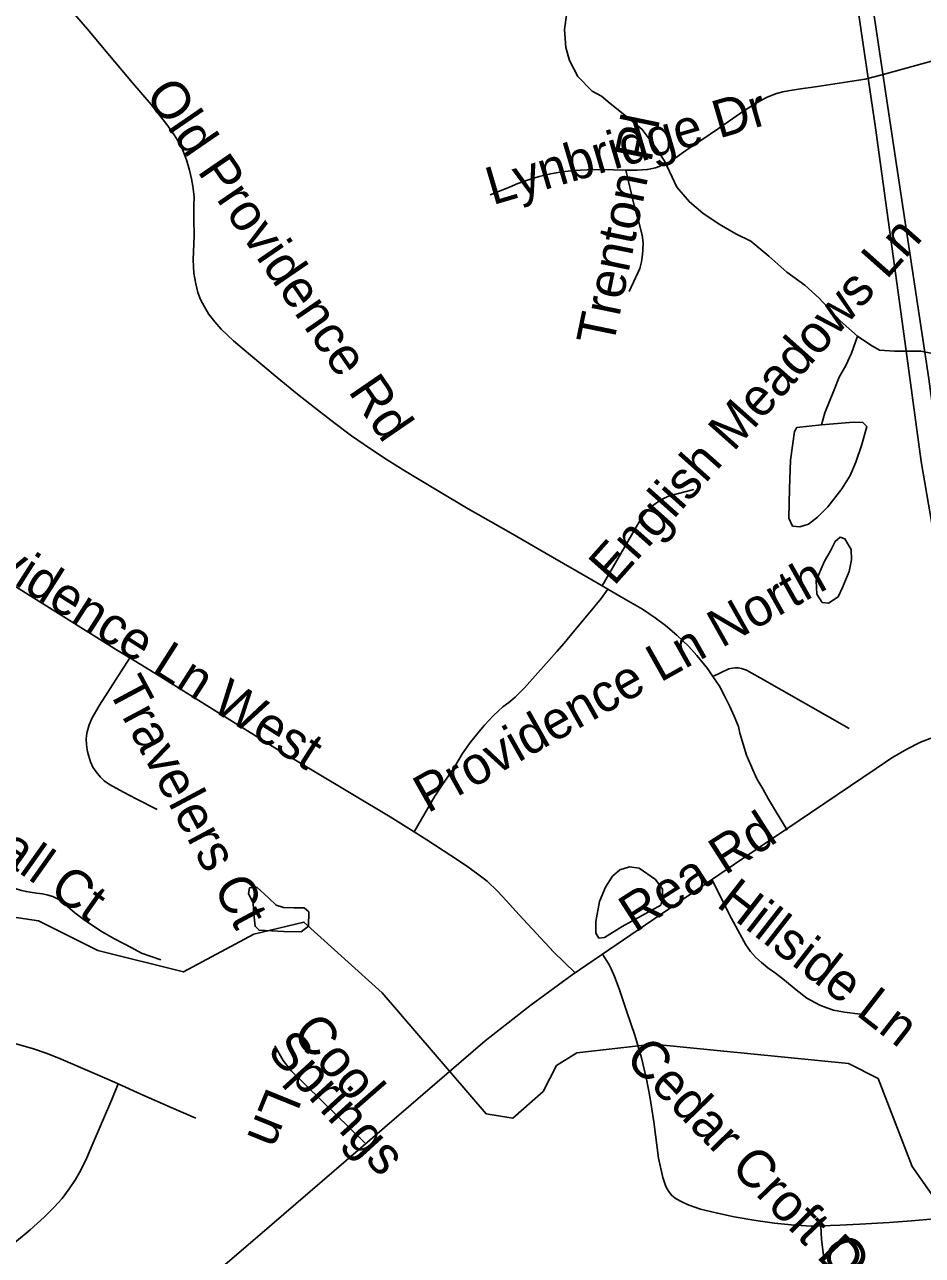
# Model space of a CAD drawing. Extents: x 1383679 to 1536984, y 460658 to 651027.
# Drawn here: x 1465535 to 1467792, y 501072 to 504167 of the extents above; entities that cross this region are included whole.
import ezdxf

# ---------------------------------------------------------------- set-up
doc = ezdxf.new("R2010")
doc.units = 0
for name, color, linetype in [('Exist Hydrographic Creek Single Shore', 7, 'Continuous'), ('Exist Hydrographic Misc Water Feature', 7, 'Continuous'), ('Exist Road Non-System Type 51', 7, 'Continuous'), ('Exist Road Non-System Type 51 Label', 7, 'Continuous'), ('Exist Road Primary NC UnDivided 4 Lane Attributed', 7, 'Continuous'), ('Exist Road Secondary Type 51 Attributed', 7, 'Continuous')]:
    doc.layers.add(name, color=color, linetype=linetype)

msp = doc.modelspace()

# ---------------------------------------------------------------- linework, layer by layer
at = {"layer": 'Exist Hydrographic Creek Single Shore'}
msp.add_lwpolyline([(1467938.2, 501054.9), (1467869.4, 501149.5), (1467766.3, 501295.7), (1467680.3, 501516.9), (1467606.3, 501554.4), (1467115.3, 501603.7), (1466923.3, 501581.3), (1466872.3, 501549.5), (1466838.3, 501484.5), (1466762.3, 501417.2), (1466695.3, 501428.3), (1466434.3, 501732.3), (1466237.3, 501910.2), (1466111.3, 501880), (1465934.3, 501785), (1465719.3, 501838.6), (1465570.4, 501913.8), (1465362.3, 501944.2)], dxfattribs=at)
at = {"layer": 'Exist Hydrographic Misc Water Feature'}
for points in [[(1466896.9, 504190.9), (1466892.2, 504154.8), (1466895.3, 504108.9), (1466904.7, 504076.7), (1466926.1, 504036), (1466961.4, 503999.2), (1466985, 503987.2), (1467006.9, 503968.8), (1467048.2, 503935.9), (1467087.6, 503903.1), (1467122.7, 503856.4), (1467144.3, 503822.4), (1467175, 503757.8), (1467206.4, 503721), (1467239.9, 503692.4), (1467281.4, 503665.3), (1467323, 503640.7), (1467360.6, 503621.9), (1467405.9, 503584.8), (1467451.2, 503544.6), (1467496.7, 503511.6), (1467532.1, 503478.9), (1467585, 503422.1), (1467628.4, 503383.4)], [(1467628.4, 503383.4), (1467613.6, 503341.1), (1467599.1, 503309.4), (1467582.5, 503280.1), (1467570, 503248.4), (1467546.8, 503190.6), (1467538.3, 503160.4)], [(1467821.7, 503339.4), (1467787.8, 503345.8), (1467721.8, 503345.5), (1467683.8, 503347.9), (1467661.9, 503360.6), (1467628.4, 503383.4)], [(1467538.3, 503160.4), (1467476.1, 503153.5), (1467470, 503143.7), (1467460.7, 503071.7), (1467457.4, 503000.4), (1467456, 502925.8), (1467465.6, 502905.9), (1467483.5, 502903.9), (1467505.7, 502910.8), (1467528, 502928.4), (1467554.5, 502954.1), (1467589.3, 502999.4), (1467610, 503033.4), (1467624.6, 503066.8), (1467639.4, 503110.8), (1467652.3, 503156.5), (1467642.4, 503166.5), (1467618.5, 503167), (1467538.3, 503160.4)], [(1467537.7, 502798.5), (1467525.1, 502768.4), (1467526.5, 502734.8), (1467540.1, 502714), (1467556, 502712), (1467580.4, 502727.9), (1467590.8, 502751.5), (1467607.6, 502791.4), (1467614, 502820.8), (1467612.6, 502847.1), (1467597, 502873.7), (1467585.1, 502878), (1467572.9, 502867.6), (1467560.4, 502842.4), (1467546, 502818.1), (1467537.7, 502798.5)], [(1466994.9, 501997.9), (1466980.2, 501962.1), (1466971.3, 501912.2), (1466970.7, 501882.7), (1466978.6, 501870.2), (1466992.5, 501871.6), (1467037.1, 501899.4), (1467109.8, 501939.8), (1467134.1, 501953.2), (1467138.4, 501969.6), (1467138.7, 501993.3), (1467121.2, 502017.5), (1467079.8, 502046.2), (1467055.8, 502049.2), (1467031.6, 502041.5), (1467013.3, 502025.4), (1466994.9, 501997.9)], [(1466167.6, 501953), (1466148, 501971.4), (1466118.5, 501998.3), (1466100.4, 501996.2), (1466098.1, 501982.3), (1466109.7, 501958.3), (1466111.2, 501930.3), (1466114.6, 501899.9), (1466124.4, 501889.9), (1466186.5, 501887), (1466230.5, 501886.1), (1466248.7, 501899.7), (1466249.3, 501935.8), (1466237.5, 501945.9), (1466211.6, 501946.4), (1466185.6, 501946.9), (1466167.6, 501953)]]:
    msp.add_lwpolyline(points, dxfattribs=at)
at = {"layer": 'Exist Road Non-System Type 51'}
msp.add_line((1467000.9, 502747.7), (1466987.2, 502755.7), dxfattribs=at)
for points in [[(1466987.2, 502755.7), (1466950.7, 502777), (1466862.1, 502827.8), (1466756.5, 502888.8), (1466650.2, 502949.7), (1466573.1, 502995.7), (1466493.7, 503043.1), (1466446.6, 503072.5), (1466404.4, 503100.3), (1466357.1, 503132.6), (1466312.1, 503166.2), (1466263.9, 503203.9), (1466221.5, 503237.3), (1466170.4, 503279.4), (1466097.8, 503339.9), (1466060.5, 503371.5), (1466029.4, 503401), (1466013.1, 503419.3), (1465997.4, 503439.8), (1465987.1, 503456.9), (1465977.1, 503475.3), (1465970.5, 503493.5), (1465965.8, 503515.4), (1465960.9, 503541.7), (1465958.8, 503575.5), (1465961.5, 503636.6), (1465960.9, 503676.4), (1465960.5, 503712.3), (1465961.1, 503733.6), (1465958.3, 503760.3), (1465954.6, 503779), (1465949.8, 503800.9), (1465941.7, 503826.4), (1465932.1, 503852.4), (1465923.4, 503869.6), (1465911.2, 503889.9), (1465893, 503915.4), (1465852.9, 503965.7), (1465806, 504020.7), (1465748.5, 504088.7), (1465692.9, 504155.1), (1465618.2, 504243)], [(1467693.5, 504041.5), (1467824, 504077.4), (1467886.3, 504091), (1467933.7, 504099.4), (1467955.4, 504102.3), (1467974.3, 504103.9), (1467989.7, 504104.3), (1468012.1, 504103.8), (1468042.9, 504100.8), (1468075, 504097.9), (1468153.5, 504087.7), (1468262.6, 504074.9), (1468362.7, 504062.9), (1468439.2, 504054.1)], [(1467693.5, 504041.5), (1467647.9, 504029.2), (1467620.2, 504025.1), (1467604.8, 504022.8), (1467527.9, 504011.4), (1467480.7, 504004.2), (1467454.7, 504000.2), (1467441.4, 503997.7), (1467425.1, 503993.2), (1467414.4, 503989.3), (1467400, 503983.3), (1467378, 503971.8), (1467343.4, 503949.7), (1467279.5, 503905.6), (1467235, 503875.5), (1467197.6, 503849.9), (1467170.8, 503831), (1467154.3, 503821), (1467143, 503815.7), (1467130.5, 503810.2), (1467120.8, 503807), (1467108.9, 503804.3), (1467100.3, 503802.3), (1467074.5, 503800.5), (1467046.7, 503801.1)], [(1467046.7, 503801.1), (1467015.1, 503801.8), (1466965.9, 503802.1), (1466932.3, 503800.7), (1466909.5, 503799.4), (1466885.8, 503796.7), (1466857.1, 503791.4), (1466828.8, 503784.5), (1466801.4, 503776.2), (1466774.9, 503767.4), (1466754.2, 503758.2), (1466705, 503739.1)], [(1467046.7, 503801.1), (1467067.7, 503712.2), (1467079.3, 503669.7), (1467087.1, 503637.6), (1467089.7, 503618.4), (1467089.3, 503600.6), (1467088.6, 503589.2), (1467085.9, 503570.4), (1467081.3, 503553.6), (1467054.8, 503496)], [(1464785.3, 503209.2), (1464912.2, 503129.8), (1465240.4, 502923), (1465368.4, 502844.1), (1465766.5, 502594.7), (1465799.3, 502574.7)], [(1467217.1, 502997.9), (1467156.6, 502982.1), (1467142.8, 502976.1), (1467126.1, 502966.4), (1467113.8, 502956.8), (1467098.7, 502942.6), (1467086.5, 502927.3), (1467069.7, 502899.1), (1466987.2, 502755.7)], [(1466514.3, 502137.1), (1466566.5, 502227.1), (1466585.8, 502255.9), (1466613.8, 502297.4), (1466635.5, 502333.8), (1466653.8, 502359.4), (1466667.2, 502376.4), (1466681.6, 502394.2), (1466691, 502405.6), (1466713.2, 502428.6), (1466726.5, 502441.7), (1466737.3, 502451.2), (1466752.1, 502462.6), (1466768, 502475.5), (1466777, 502484.1), (1466791.4, 502499), (1466872.7, 502590.4), (1466891.5, 502611.7), (1466918.3, 502644), (1466952.9, 502685.2), (1466984.6, 502724.2), (1467000.9, 502747.7)], [(1467264.9, 502528.1), (1467251.9, 502547.6), (1467224.7, 502580.6), (1467204.6, 502603), (1467174.9, 502632.1), (1467146.3, 502656.3), (1467120.5, 502675.1), (1467088.7, 502696.9), (1467041.1, 502724.2), (1467000.9, 502747.7)], [(1465868.5, 502193.6), (1465815.7, 502220.3), (1465783.4, 502236.6), (1465748.5, 502255.9), (1465735.4, 502265.5), (1465725.7, 502274.9), (1465715.2, 502287.9), (1465706.8, 502299.9), (1465700.4, 502313), (1465695.5, 502329.7), (1465693.2, 502339), (1465691.3, 502348.9), (1465690.7, 502357.9), (1465690.1, 502369.2), (1465690.8, 502379.7), (1465692.1, 502388.9), (1465697.1, 502406.1), (1465704.2, 502422.4), (1465723.7, 502455.4), (1465799.3, 502574.7)], [(1465799.3, 502574.7), (1465888.2, 502520.5), (1466006.8, 502446.6), (1466164, 502348.4), (1466454, 502174.7), (1466514.3, 502137.1)], [(1467264.9, 502528.1), (1467305.3, 502547.3), (1467314.7, 502549), (1467320.9, 502549.5), (1467328.5, 502549.5), (1467337.5, 502548), (1467349.5, 502543.4), (1467384.2, 502524.1), (1467608, 502396.8)], [(1467452.3, 502141.2), (1467405.3, 502219.3), (1467390.6, 502245.2), (1467376, 502270.9), (1467365.9, 502293.5), (1467350, 502330.4), (1467333.2, 502385.7), (1467329.4, 502402.3), (1467319.1, 502428), (1467308, 502452), (1467296, 502476), (1467281.6, 502503.1), (1467264.9, 502528.1)], [(1466514.3, 502137.1), (1466546.4, 502117.1), (1466626.2, 502065.3), (1466649.5, 502049.1), (1466674.2, 502030.5), (1466698, 502013.2), (1466723.8, 501988.3), (1466746.4, 501964.1), (1466778.6, 501928.4), (1466864.4, 501835.4), (1466919.2, 501782.8)], [(1467635.3, 501679.1), (1467596.3, 501683.5), (1467568.8, 501689.1), (1467551.6, 501694.6), (1467533.7, 501701.4), (1467501.3, 501719.4), (1467474.9, 501739.7), (1467445.5, 501764.2), (1467422.5, 501782.1), (1467403.5, 501795.7), (1467387.4, 501809), (1467373.2, 501821), (1467359.8, 501836.8), (1467348.2, 501852.8), (1467333.1, 501880.7), (1467311.9, 501919.2), (1467263.3, 502015.9)], [(1465877.2, 501815.6), (1465829.2, 501832), (1465804.7, 501845.3), (1465759.6, 501869.5), (1465730.4, 501885.9), (1465708.7, 501899.7), (1465685, 501916.2), (1465661.7, 501933.9), (1465643.2, 501949.6), (1465627.5, 501962.6), (1465617.7, 501969.2), (1465606.2, 501974.6), (1465590.9, 501979), (1465579.9, 501981.4), (1465564.9, 501983.3), (1465549, 501985.4), (1465539.6, 501987), (1465527.2, 501989.8), (1465511.8, 501995.1), (1465509.1, 501996.6)], [(1467536.2, 501146.7), (1467512.3, 501146.1), (1467461.6, 501148.8), (1467419.7, 501153.7), (1467373.5, 501160.3), (1467318.7, 501169.6), (1467276.7, 501178.4), (1467234.3, 501188.8), (1467203.3, 501199.4), (1467187.4, 501206.6), (1467172.6, 501214.4), (1467162.3, 501223.1), (1467153.5, 501233.6), (1467147.3, 501245.9), (1467139.8, 501268.5), (1467128.9, 501316.4), (1467116.4, 501407.8), (1467106.8, 501472.1), (1467098.3, 501515.6), (1467085.8, 501569), (1467068.7, 501626.4), (1467048.9, 501684.3), (1467029.5, 501742.6), (1467018, 501773.4), (1467009.2, 501792.8), (1467003.5, 501804.2), (1466987.5, 501829.5)], [(1465770.6, 501503.3), (1465760.8, 501507.7), (1465711.1, 501529.4), (1465627.1, 501565.9), (1465591.9, 501579.7), (1465555.3, 501592.4), (1465522.3, 501602), (1465471.2, 501615.9), (1465425.1, 501626.7)], [(1466164.5, 501599.2), (1466185.1, 501562.4), (1466206.2, 501535.6), (1466390.2, 501355)], [(1465466.2, 501066), (1465468, 501067.6), (1465514.6, 501107.9), (1465549.1, 501136.9), (1465584.7, 501168.4), (1465609.7, 501193.3), (1465629.2, 501215), (1465647.5, 501239.4), (1465662.8, 501263.2), (1465676.9, 501286.8), (1465691.7, 501318), (1465704.8, 501349.9), (1465754.7, 501464.1), (1465770.6, 501503.3)], [(1465965.4, 501417.7), (1465903.6, 501444.5), (1465827.5, 501478), (1465770.6, 501503.3)], [(1467536.2, 501146.7), (1467584.4, 501148.1), (1467634.4, 501151.2), (1467708.1, 501155.4), (1467764.7, 501159.1), (1467841.3, 501166.3), (1467878.9, 501170.5), (1467908.7, 501174.3), (1467958.9, 501181.1), (1468021.7, 501192), (1468042.7, 501195.8), (1468075, 501200.3), (1468110.8, 501205.7)], [(1467536.2, 501146.7), (1467538.3, 501112), (1467544.5, 501066)]]:
    msp.add_lwpolyline(points, dxfattribs=at)
at = {"layer": 'Exist Road Primary NC UnDivided 4 Lane Attributed'}
for points in [[(1467416.8, 506431.6), (1467418.2, 506318.6), (1467441.9, 505966.8), (1467460.8, 505820.6), (1467469.8, 505663.3), (1467479.4, 505435.2), (1467493.4, 505272.9), (1467511.9, 505037.2), (1467532.7, 504815.8), (1467559.4, 504685), (1467674.3, 503906.9), (1467743.6, 503401.7), (1467789, 503068), (1467821.1, 502878.4), (1467869.1, 502614.1), (1467891.1, 502515), (1467910.7, 502409.6)], [(1467948.7, 502420.3), (1467929.9, 502521.5), (1467906.5, 502640.8), (1467858.4, 502907.8), (1467837.1, 503057.3), (1467807.7, 503276.2), (1467719.7, 503858.9), (1467614.9, 504564.6), (1467602.1, 504698.3), (1467578.1, 504813.1), (1467566.5, 504934.7), (1467562.9, 504967.1), (1467556.8, 505026.7), (1467535.4, 505232.3), (1467522.1, 505408.5), (1467503.3, 505667.8), (1467508.7, 505710.5), (1467511.5, 505732.6), (1467492.8, 505983.1), (1467466.8, 506271.5), (1467461.6, 506454.1)]]:
    msp.add_lwpolyline(points, dxfattribs=at)
at = {"layer": 'Exist Road Secondary Type 51 Attributed'}
msp.add_lwpolyline([(1467910.7, 502409.6), (1467786.8, 502362.8), (1467752.9, 502345), (1467715.3, 502323.4), (1467675.7, 502296.7), (1467319.6, 502056), (1466911.9, 501777.8), (1466808.1, 501702.1), (1466693.1, 501612.1), (1466156.2, 501150.4), (1465703.6, 500761.1)], dxfattribs=at)

# ---------------------------------------------------------------- texts
at = {"layer": 'Exist Road Non-System Type 51 Label'}
for s, rotation, p in [('Old Providence Rd', 304.4072, (1465836.1, 503990.6)), ('Lynbridge Dr', 16.3978, (1466711.5, 503712.5)), ('Trenton Pl', 78.3407, (1467014.4, 503355)), ('English Meadows Ln', 48.3669, (1467016.6, 502753.2)), ('Providence Ln West', 327.4796, (1465286.1, 502901.7)), ('Providence Ln North', 29.3493, (1466548.3, 502182.9)), ('Travelers Ct', 298.0836, (1465742.1, 502496.8)), ('Kirkstall Ct', 324.7124, (1465201.3, 502260.1)), ('Rea Rd', 32.6615, (1467069.6, 501882.1)), ('Hillside Ln', 322.125, (1467271.1, 501951.8)), ('Cool', 311.1861, (1466203.9, 501629.3)), ('Springs', 312.3577, (1466141.4, 501584.4)), ('Cedar Croft Dr', 314.1794, (1467040.9, 501564.7)), ('Ln', 247.9571, (1466145.6, 501499)), ('Oakview Ln', 299.2114, (1467534.2, 501090.1))]:
    msp.add_text(s, height=95, rotation=rotation, dxfattribs=at).set_placement(p)

doc.saveas('drawing.dxf')
